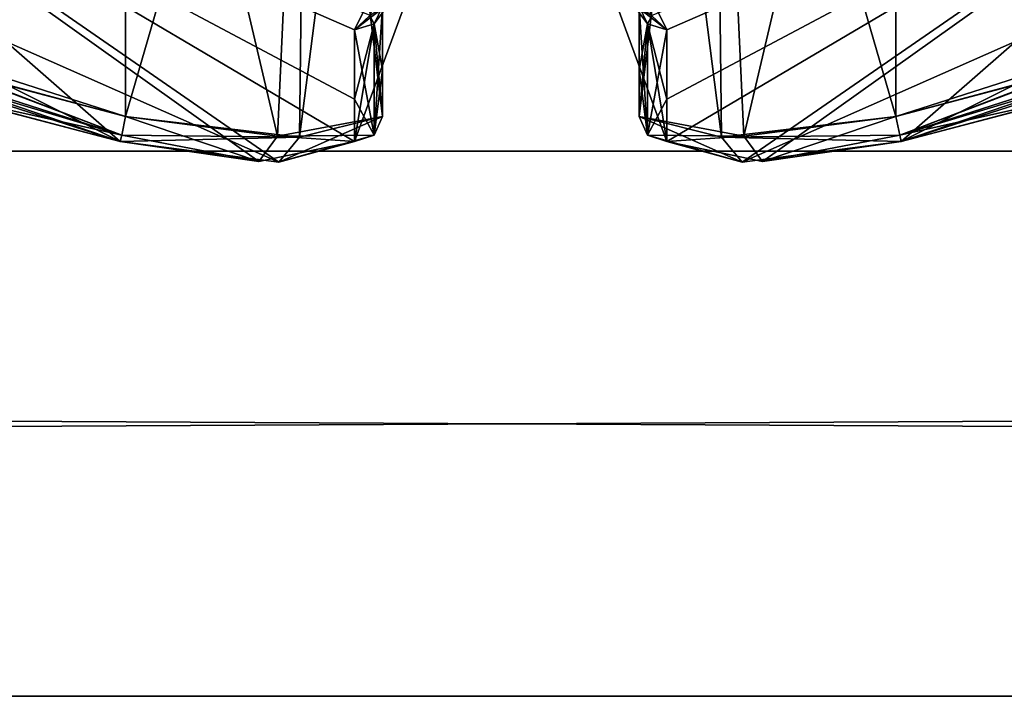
# Model space of a CAD drawing. Extents: x -250 to 250, y -963 to 894.
# Tile 239 of 656: x -1.91 to 1.92, y -824.72 to -822.09. Entities that reach past the tile are written whole.
import ezdxf

# ---------------------------------------------------------------- set-up
doc = ezdxf.new("R2010")
doc.units = 0
doc.header["$LTSCALE"] = 65.185185
for name, color, linetype in [('335', 7, 'CONTINUOUS'), ('340', 7, 'CONTINUOUS'), ('343', 7, 'CONTINUOUS'), ('344', 7, 'CONTINUOUS'), ('347', 7, 'CONTINUOUS'), ('348', 7, 'CONTINUOUS'), ('350', 7, 'CONTINUOUS'), ('352', 7, 'CONTINUOUS'), ('353', 7, 'CONTINUOUS'), ('363', 7, 'CONTINUOUS'), ('365', 7, 'CONTINUOUS'), ('367', 7, 'CONTINUOUS'), ('369', 7, 'CONTINUOUS'), ('379', 7, 'CONTINUOUS'), ('380', 7, 'CONTINUOUS'), ('382', 7, 'CONTINUOUS'), ('383', 7, 'CONTINUOUS'), ('384', 7, 'CONTINUOUS'), ('385', 7, 'CONTINUOUS'), ('389', 7, 'CONTINUOUS'), ('390', 7, 'CONTINUOUS'), ('391', 7, 'CONTINUOUS'), ('392', 7, 'CONTINUOUS'), ('394', 7, 'CONTINUOUS'), ('395', 7, 'CONTINUOUS'), ('396', 7, 'CONTINUOUS'), ('397', 7, 'CONTINUOUS'), ('401', 7, 'CONTINUOUS'), ('402', 7, 'CONTINUOUS'), ('664', 7, 'CONTINUOUS')]:
    doc.layers.add(name, color=color, linetype=linetype)

msp = doc.modelspace()

# ---------------------------------------------------------------- linework, layer by layer
at = {"layer": '335', "color": 7, "linetype": 'CONTINUOUS'}
for points in [[(0, -820.9038, -43.8167), (0.6084, -822.5625, -47.129), (3.4177, -820.9038, -45.2323), (0, -820.9038, -43.8167)], [(0.5497, -822.072, -45.6385), (0.6084, -822.127, -45.7733), (0, -820.9038, -43.8167), (0.5497, -822.072, -45.6385)], [(0.6084, -822.127, -45.7733), (0.6084, -822.5625, -47.129), (0, -820.9038, -43.8167), (0.6084, -822.127, -45.7733)], [(0.6084, -822.127, -51.5267), (0.5476, -822.0712, -51.6635), (3.4177, -820.9038, -52.0677), (0.6084, -822.127, -51.5267)], [(0.6084, -822.5625, -50.171), (0.6083, -822.3968, -50.8011), (3.4177, -820.9038, -52.0677), (0.6084, -822.5625, -50.171)], [(0.6083, -822.3968, -50.8011), (0.6084, -822.127, -51.5267), (3.4177, -820.9038, -52.0677), (0.6083, -822.3968, -50.8011)], [(0.9008, -822.6432, -49.5015), (0.6084, -822.5625, -50.171), (3.4177, -820.9038, -52.0677), (0.9008, -822.6432, -49.5015)], [(0.6084, -822.5625, -47.129), (0.9812, -822.6403, -47.8649), (3.4177, -820.9038, -45.2323), (0.6084, -822.5625, -47.129)], [(1.521, -822.5625, -49.2584), (0.9008, -822.6432, -49.5015), (4.8333, -820.9038, -48.65), (1.521, -822.5625, -49.2584)], [(4.8333, -820.9038, -48.65), (0.9008, -822.6432, -49.5015), (3.4177, -820.9038, -52.0677), (4.8333, -820.9038, -48.65)], [(0.9812, -822.6403, -47.8649), (1.521, -822.5625, -48.0416), (3.4177, -820.9038, -45.2323), (0.9812, -822.6403, -47.8649)], [(2.8767, -822.127, -49.2584), (1.521, -822.5625, -49.2584), (4.8333, -820.9038, -48.65), (2.8767, -822.127, -49.2584)], [(1.521, -822.5625, -48.0416), (2.1559, -822.3953, -48.0418), (3.4177, -820.9038, -45.2323), (1.521, -822.5625, -48.0416)], [(0.6083, -822.3968, -46.4989), (0.6084, -822.5625, -47.129), (0.6084, -822.127, -45.7733), (0.6083, -822.3968, -46.4989)], [(2.1511, -822.3968, -49.2583), (1.521, -822.5625, -49.2584), (2.8767, -822.127, -49.2584), (2.1511, -822.3968, -49.2583)]]:
    msp.add_3dface(points, dxfattribs=at)
at = {"layer": '340', "color": 7, "linetype": 'CONTINUOUS'}
for points in [[(-2.8767, -822.127, -48.0416), (-1.521, -822.5625, -48.0416), (-4.8333, -820.9038, -48.65), (-2.8767, -822.127, -48.0416)], [(-4.8333, -820.9038, -48.65), (-0.9028, -822.6432, -47.8003), (-3.4177, -820.9038, -45.2323), (-4.8333, -820.9038, -48.65)], [(-1.521, -822.5625, -48.0416), (-0.9028, -822.6432, -47.8003), (-4.8333, -820.9038, -48.65), (-1.521, -822.5625, -48.0416)], [(-3.4177, -820.9038, -45.2323), (-0.6084, -822.5625, -47.129), (-0.6083, -822.3968, -46.4989), (-3.4177, -820.9038, -45.2323)], [(-0.9028, -822.6432, -47.8003), (-0.6084, -822.5625, -47.129), (-3.4177, -820.9038, -45.2323), (-0.9028, -822.6432, -47.8003)], [(0, -820.9038, -53.4833), (-0.6084, -822.5625, -50.171), (-3.4177, -820.9038, -52.0677), (0, -820.9038, -53.4833)], [(-0.6084, -822.127, -45.7733), (-3.4177, -820.9038, -45.2323), (-0.6083, -822.3968, -46.4989), (-0.6084, -822.127, -45.7733)], [(-0.5476, -822.0712, -45.6365), (-3.4177, -820.9038, -45.2323), (-0.6084, -822.127, -45.7733), (-0.5476, -822.0712, -45.6365)], [(-0.6084, -822.5625, -50.171), (-0.9812, -822.6403, -49.4351), (-3.4177, -820.9038, -52.0677), (-0.6084, -822.5625, -50.171)], [(-0.9812, -822.6403, -49.4351), (-1.521, -822.5625, -49.2584), (-3.4177, -820.9038, -52.0677), (-0.9812, -822.6403, -49.4351)], [(-1.521, -822.5625, -49.2584), (-2.1559, -822.3953, -49.2582), (-3.4177, -820.9038, -52.0677), (-1.521, -822.5625, -49.2584)], [(-0.6084, -822.127, -51.5267), (0, -820.9038, -53.4833), (-0.5497, -822.072, -51.6615), (-0.6084, -822.127, -51.5267)], [(-0.6084, -822.5625, -50.171), (0, -820.9038, -53.4833), (-0.6084, -822.127, -51.5267), (-0.6084, -822.5625, -50.171)], [(-2.1511, -822.3968, -48.0417), (-1.521, -822.5625, -48.0416), (-2.8767, -822.127, -48.0416), (-2.1511, -822.3968, -48.0417)], [(-0.6083, -822.3968, -50.8011), (-0.6084, -822.5625, -50.171), (-0.6084, -822.127, -51.5267), (-0.6083, -822.3968, -50.8011)]]:
    msp.add_3dface(points, dxfattribs=at)
at = {"layer": '343', "color": 7, "linetype": 'CONTINUOUS'}
for points in [[(-0.5, -820.023, -50.15), (-0.5, -822.4651, -50.15), (-0.5, -822.2833, -50.8292), (-0.5, -820.023, -50.15)], [(-0.5, -822.0356, -51.487), (-0.5, -820.023, -50.15), (-0.5, -822.2833, -50.8292), (-0.5, -822.0356, -51.487)], [(-0.5, -820.023, -47.15), (-0.5, -822.0356, -45.813), (-0.5, -822.4651, -47.15), (-0.5, -820.023, -47.15)], [(-0.5, -822.4651, -47.15), (-0.5, -822.0356, -45.813), (-0.5, -822.2833, -46.4708), (-0.5, -822.4651, -47.15)]]:
    msp.add_3dface(points, dxfattribs=at)
at = {"layer": '344', "color": 7, "linetype": 'CONTINUOUS'}
for points in [[(0.5, -820.023, -47.15), (0.5, -822.4651, -47.15), (0.5, -822.0356, -45.813), (0.5, -820.023, -47.15)], [(0.5, -822.0356, -45.813), (0.5, -822.4651, -47.15), (0.5, -822.2833, -46.4707), (0.5, -822.0356, -45.813)]]:
    msp.add_3dface(points, dxfattribs=at)
at = {"layer": '347', "color": 7, "linetype": 'CONTINUOUS'}
for points in [[(1.5, -820.023, -48.15), (2.837, -822.0356, -48.15), (2.1793, -822.2833, -48.15), (1.5, -820.023, -48.15)], [(1.5, -822.4651, -48.15), (1.5, -820.023, -48.15), (2.1793, -822.2833, -48.15), (1.5, -822.4651, -48.15)]]:
    msp.add_3dface(points, dxfattribs=at)
at = {"layer": '348', "color": 7, "linetype": 'CONTINUOUS'}
for points in [[(1.5, -820.023, -49.15), (1.5, -822.4651, -49.15), (2.837, -822.0356, -49.15), (1.5, -820.023, -49.15)], [(2.837, -822.0356, -49.15), (1.5, -822.4651, -49.15), (2.1793, -822.2833, -49.15), (2.837, -822.0356, -49.15)]]:
    msp.add_3dface(points, dxfattribs=at)
at = {"layer": '350', "color": 7, "linetype": 'CONTINUOUS'}
for points in [[(0.5, -822.4651, -50.15), (0.5, -820.023, -50.15), (0.5, -822.2833, -50.8292), (0.5, -822.4651, -50.15)], [(0.5, -820.023, -50.15), (0.5, -822.0356, -51.487), (0.5, -822.2833, -50.8292), (0.5, -820.023, -50.15)]]:
    msp.add_3dface(points, dxfattribs=at)
at = {"layer": '352', "color": 7, "linetype": 'CONTINUOUS'}
for points in [[(-1.5, -820.023, -49.15), (-2.837, -822.0356, -49.15), (-2.1793, -822.2833, -49.15), (-1.5, -820.023, -49.15)], [(-1.5, -822.4651, -49.15), (-1.5, -820.023, -49.15), (-2.1793, -822.2833, -49.15), (-1.5, -822.4651, -49.15)]]:
    msp.add_3dface(points, dxfattribs=at)
at = {"layer": '353', "color": 7, "linetype": 'CONTINUOUS'}
for points in [[(-1.5, -820.023, -48.15), (-1.5, -822.4651, -48.15), (-2.837, -822.0356, -48.15), (-1.5, -820.023, -48.15)], [(-2.837, -822.0356, -48.15), (-1.5, -822.4651, -48.15), (-2.1793, -822.2833, -48.15), (-2.837, -822.0356, -48.15)]]:
    msp.add_3dface(points, dxfattribs=at)
at = {"layer": '363', "color": 7, "linetype": 'CONTINUOUS'}
for points in [[(0.5, -822.4651, -47.15), (0.5, -820.023, -47.15), (0.7929, -820.023, -47.8571), (0.5, -822.4651, -47.15)], [(0.5, -822.4651, -47.15), (0.7929, -820.023, -47.8571), (0.9085, -822.5418, -47.9563), (0.5, -822.4651, -47.15)], [(0.7929, -820.023, -47.8571), (1.5, -820.023, -48.15), (0.9085, -822.5418, -47.9563), (0.7929, -820.023, -47.8571)], [(1.5, -820.023, -48.15), (1.5, -822.4651, -48.15), (0.9085, -822.5418, -47.9563), (1.5, -820.023, -48.15)]]:
    msp.add_3dface(points, dxfattribs=at)
at = {"layer": '365', "color": 7, "linetype": 'CONTINUOUS'}
for points in [[(0.7929, -820.023, -49.4429), (0.5, -820.023, -50.15), (0.8204, -822.5447, -49.4164), (0.7929, -820.023, -49.4429)], [(0.5, -820.023, -50.15), (0.5, -822.4651, -50.15), (0.8204, -822.5447, -49.4164), (0.5, -820.023, -50.15)], [(1.5, -822.4651, -49.15), (0.7929, -820.023, -49.4429), (0.8204, -822.5447, -49.4164), (1.5, -822.4651, -49.15)], [(1.5, -822.4651, -49.15), (1.5, -820.023, -49.15), (0.7929, -820.023, -49.4429), (1.5, -822.4651, -49.15)]]:
    msp.add_3dface(points, dxfattribs=at)
at = {"layer": '367', "color": 7, "linetype": 'CONTINUOUS'}
for points in [[(-1.5, -820.023, -49.15), (-1.5, -822.4651, -49.15), (-0.9085, -822.5418, -49.3437), (-1.5, -820.023, -49.15)], [(-0.7929, -820.023, -49.4429), (-1.5, -820.023, -49.15), (-0.9085, -822.5418, -49.3437), (-0.7929, -820.023, -49.4429)], [(-0.5, -822.4651, -50.15), (-0.7929, -820.023, -49.4429), (-0.9085, -822.5418, -49.3437), (-0.5, -822.4651, -50.15)], [(-0.5, -822.4651, -50.15), (-0.5, -820.023, -50.15), (-0.7929, -820.023, -49.4429), (-0.5, -822.4651, -50.15)]]:
    msp.add_3dface(points, dxfattribs=at)
at = {"layer": '369', "color": 7, "linetype": 'CONTINUOUS'}
for points in [[(-1.5, -822.4651, -48.15), (-1.5, -820.023, -48.15), (-0.7929, -820.023, -47.8571), (-1.5, -822.4651, -48.15)], [(-1.5, -822.4651, -48.15), (-0.7929, -820.023, -47.8571), (-0.8226, -822.5447, -47.8856), (-1.5, -822.4651, -48.15)], [(-0.5, -820.023, -47.15), (-0.5, -822.4651, -47.15), (-0.8226, -822.5447, -47.8856), (-0.5, -820.023, -47.15)], [(-0.7929, -820.023, -47.8571), (-0.5, -820.023, -47.15), (-0.8226, -822.5447, -47.8856), (-0.7929, -820.023, -47.8571)]]:
    msp.add_3dface(points, dxfattribs=at)
at = {"layer": '379', "color": 7, "linetype": 'CONTINUOUS'}
for points in [[(-0.5, -822.2833, -46.4708), (-0.5, -822.0356, -45.813), (-0.5323, -822.1031, -45.7837), (-0.5, -822.2833, -46.4708)], [(-0.6084, -822.127, -45.7733), (-0.5323, -822.5371, -47.1345), (-0.5323, -822.1031, -45.7837), (-0.6084, -822.127, -45.7733)], [(-0.6084, -822.127, -45.7733), (-0.6083, -822.3968, -46.4989), (-0.5323, -822.5371, -47.1345), (-0.6084, -822.127, -45.7733)], [(-0.5, -822.4651, -47.15), (-0.5, -822.2833, -46.4708), (-0.5323, -822.1031, -45.7837), (-0.5, -822.4651, -47.15)], [(-0.5323, -822.5371, -47.1345), (-0.5, -822.4651, -47.15), (-0.5323, -822.1031, -45.7837), (-0.5323, -822.5371, -47.1345)], [(-0.6083, -822.3968, -46.4989), (-0.6084, -822.5625, -47.129), (-0.5323, -822.5371, -47.1345), (-0.6083, -822.3968, -46.4989)]]:
    msp.add_3dface(points, dxfattribs=at)
at = {"layer": '380', "color": 7, "linetype": 'CONTINUOUS'}
for points in [[(-0.5476, -822.0712, -45.6365), (-0.6084, -822.127, -45.7733), (-0.47, -822.0201, -45.7375), (-0.5476, -822.0712, -45.6365)], [(-0.47, -822.0201, -45.7375), (-0.6084, -822.127, -45.7733), (-0.5323, -822.1031, -45.7837), (-0.47, -822.0201, -45.7375)], [(-0.5, -822.0356, -45.813), (-0.47, -822.0201, -45.7375), (-0.5323, -822.1031, -45.7837), (-0.5, -822.0356, -45.813)]]:
    msp.add_3dface(points, dxfattribs=at)
at = {"layer": '382', "color": 7, "linetype": 'CONTINUOUS'}
for points in [[(0.5497, -822.072, -45.6385), (0.5, -822.0356, -45.813), (0.5323, -822.1031, -45.7837), (0.5497, -822.072, -45.6385)], [(0.6084, -822.127, -45.7733), (0.5497, -822.072, -45.6385), (0.5323, -822.1031, -45.7837), (0.6084, -822.127, -45.7733)]]:
    msp.add_3dface(points, dxfattribs=at)
at = {"layer": '383', "color": 7, "linetype": 'CONTINUOUS'}
for points in [[(0.5, -822.0356, -45.813), (0.5323, -822.5371, -47.1345), (0.5323, -822.1031, -45.7837), (0.5, -822.0356, -45.813)], [(0.5, -822.0356, -45.813), (0.5, -822.2833, -46.4707), (0.5323, -822.5371, -47.1345), (0.5, -822.0356, -45.813)], [(0.6084, -822.5625, -47.129), (0.6083, -822.3968, -46.4989), (0.5323, -822.1031, -45.7837), (0.6084, -822.5625, -47.129)], [(0.5323, -822.5371, -47.1345), (0.6084, -822.5625, -47.129), (0.5323, -822.1031, -45.7837), (0.5323, -822.5371, -47.1345)], [(0.6083, -822.3968, -46.4989), (0.6084, -822.127, -45.7733), (0.5323, -822.1031, -45.7837), (0.6083, -822.3968, -46.4989)], [(0.5, -822.2833, -46.4707), (0.5, -822.4651, -47.15), (0.5323, -822.5371, -47.1345), (0.5, -822.2833, -46.4707)]]:
    msp.add_3dface(points, dxfattribs=at)
at = {"layer": '384', "color": 7, "linetype": 'CONTINUOUS'}
for points in [[(0.5, -822.4651, -47.15), (0.9085, -822.5418, -47.9563), (0.5323, -822.5371, -47.1345), (0.5, -822.4651, -47.15)], [(1.5, -822.4651, -48.15), (0.9812, -822.6403, -47.8649), (0.9085, -822.5418, -47.9563), (1.5, -822.4651, -48.15)], [(0.9812, -822.6403, -47.8649), (1.5, -822.4651, -48.15), (1.5155, -822.5371, -48.1177), (0.9812, -822.6403, -47.8649)], [(0.9085, -822.5418, -47.9563), (0.6084, -822.5625, -47.129), (0.5323, -822.5371, -47.1345), (0.9085, -822.5418, -47.9563)], [(0.9812, -822.6403, -47.8649), (0.6084, -822.5625, -47.129), (0.9085, -822.5418, -47.9563), (0.9812, -822.6403, -47.8649)], [(1.521, -822.5625, -48.0416), (0.9812, -822.6403, -47.8649), (1.5155, -822.5371, -48.1177), (1.521, -822.5625, -48.0416)]]:
    msp.add_3dface(points, dxfattribs=at)
at = {"layer": '385', "color": 7, "linetype": 'CONTINUOUS'}
for points in [[(1.5, -822.4651, -48.15), (2.1793, -822.2833, -48.15), (2.8663, -822.1031, -48.1177), (1.5, -822.4651, -48.15)], [(1.5, -822.4651, -48.15), (2.8663, -822.1031, -48.1177), (1.5155, -822.5371, -48.1177), (1.5, -822.4651, -48.15)], [(2.8663, -822.1031, -48.1177), (2.8767, -822.127, -48.0416), (1.5155, -822.5371, -48.1177), (2.8663, -822.1031, -48.1177)], [(2.8767, -822.127, -48.0416), (2.1559, -822.3953, -48.0418), (1.5155, -822.5371, -48.1177), (2.8767, -822.127, -48.0416)], [(2.1559, -822.3953, -48.0418), (1.521, -822.5625, -48.0416), (1.5155, -822.5371, -48.1177), (2.1559, -822.3953, -48.0418)]]:
    msp.add_3dface(points, dxfattribs=at)
at = {"layer": '389', "color": 7, "linetype": 'CONTINUOUS'}
for points in [[(2.837, -822.0356, -49.15), (1.5155, -822.5371, -49.1823), (2.8663, -822.1031, -49.1823), (2.837, -822.0356, -49.15)], [(2.837, -822.0356, -49.15), (2.1793, -822.2833, -49.15), (1.5155, -822.5371, -49.1823), (2.837, -822.0356, -49.15)], [(1.5155, -822.5371, -49.1823), (1.521, -822.5625, -49.2584), (2.8663, -822.1031, -49.1823), (1.5155, -822.5371, -49.1823)], [(1.521, -822.5625, -49.2584), (2.1511, -822.3968, -49.2583), (2.8663, -822.1031, -49.1823), (1.521, -822.5625, -49.2584)], [(2.1793, -822.2833, -49.15), (1.5, -822.4651, -49.15), (1.5155, -822.5371, -49.1823), (2.1793, -822.2833, -49.15)]]:
    msp.add_3dface(points, dxfattribs=at)
at = {"layer": '390', "color": 7, "linetype": 'CONTINUOUS'}
for points in [[(0.9008, -822.6432, -49.5015), (0.5, -822.4651, -50.15), (0.5323, -822.5371, -50.1655), (0.9008, -822.6432, -49.5015)], [(0.5, -822.4651, -50.15), (0.9008, -822.6432, -49.5015), (0.8204, -822.5447, -49.4164), (0.5, -822.4651, -50.15)], [(1.5, -822.4651, -49.15), (0.8204, -822.5447, -49.4164), (1.5155, -822.5371, -49.1823), (1.5, -822.4651, -49.15)], [(0.6084, -822.5625, -50.171), (0.9008, -822.6432, -49.5015), (0.5323, -822.5371, -50.1655), (0.6084, -822.5625, -50.171)], [(0.8204, -822.5447, -49.4164), (1.521, -822.5625, -49.2584), (1.5155, -822.5371, -49.1823), (0.8204, -822.5447, -49.4164)], [(0.9008, -822.6432, -49.5015), (1.521, -822.5625, -49.2584), (0.8204, -822.5447, -49.4164), (0.9008, -822.6432, -49.5015)]]:
    msp.add_3dface(points, dxfattribs=at)
at = {"layer": '391', "color": 7, "linetype": 'CONTINUOUS'}
for points in [[(0.5, -822.2833, -50.8292), (0.5, -822.0356, -51.487), (0.5323, -822.1031, -51.5163), (0.5, -822.2833, -50.8292)], [(0.5, -822.4651, -50.15), (0.5323, -822.1031, -51.5163), (0.5323, -822.5371, -50.1655), (0.5, -822.4651, -50.15)], [(0.5, -822.4651, -50.15), (0.5, -822.2833, -50.8292), (0.5323, -822.1031, -51.5163), (0.5, -822.4651, -50.15)], [(0.5323, -822.1031, -51.5163), (0.6084, -822.127, -51.5267), (0.5323, -822.5371, -50.1655), (0.5323, -822.1031, -51.5163)], [(0.6084, -822.127, -51.5267), (0.6083, -822.3968, -50.8011), (0.5323, -822.5371, -50.1655), (0.6084, -822.127, -51.5267)], [(0.6083, -822.3968, -50.8011), (0.6084, -822.5625, -50.171), (0.5323, -822.5371, -50.1655), (0.6083, -822.3968, -50.8011)]]:
    msp.add_3dface(points, dxfattribs=at)
at = {"layer": '392', "color": 7, "linetype": 'CONTINUOUS'}
for points in [[(0.5, -822.0356, -51.487), (0.47, -822.0201, -51.5625), (0.5323, -822.1031, -51.5163), (0.5, -822.0356, -51.487)], [(0.47, -822.0201, -51.5625), (0.6084, -822.127, -51.5267), (0.5323, -822.1031, -51.5163), (0.47, -822.0201, -51.5625)], [(0.5476, -822.0712, -51.6635), (0.6084, -822.127, -51.5267), (0.47, -822.0201, -51.5625), (0.5476, -822.0712, -51.6635)]]:
    msp.add_3dface(points, dxfattribs=at)
at = {"layer": '394', "color": 7, "linetype": 'CONTINUOUS'}
for points in [[(-0.5497, -822.072, -51.6615), (-0.5, -822.0356, -51.487), (-0.5323, -822.1031, -51.5163), (-0.5497, -822.072, -51.6615)], [(-0.6084, -822.127, -51.5267), (-0.5497, -822.072, -51.6615), (-0.5323, -822.1031, -51.5163), (-0.6084, -822.127, -51.5267)]]:
    msp.add_3dface(points, dxfattribs=at)
at = {"layer": '395', "color": 7, "linetype": 'CONTINUOUS'}
for points in [[(-0.5, -822.0356, -51.487), (-0.5323, -822.5371, -50.1655), (-0.5323, -822.1031, -51.5163), (-0.5, -822.0356, -51.487)], [(-0.5, -822.0356, -51.487), (-0.5, -822.2833, -50.8292), (-0.5323, -822.5371, -50.1655), (-0.5, -822.0356, -51.487)], [(-0.6083, -822.3968, -50.8011), (-0.6084, -822.127, -51.5267), (-0.5323, -822.1031, -51.5163), (-0.6083, -822.3968, -50.8011)], [(-0.5323, -822.5371, -50.1655), (-0.6084, -822.5625, -50.171), (-0.5323, -822.1031, -51.5163), (-0.5323, -822.5371, -50.1655)], [(-0.6084, -822.5625, -50.171), (-0.6083, -822.3968, -50.8011), (-0.5323, -822.1031, -51.5163), (-0.6084, -822.5625, -50.171)], [(-0.5, -822.2833, -50.8292), (-0.5, -822.4651, -50.15), (-0.5323, -822.5371, -50.1655), (-0.5, -822.2833, -50.8292)]]:
    msp.add_3dface(points, dxfattribs=at)
at = {"layer": '396', "color": 7, "linetype": 'CONTINUOUS'}
for points in [[(-0.9812, -822.6403, -49.4351), (-1.5, -822.4651, -49.15), (-1.5155, -822.5371, -49.1823), (-0.9812, -822.6403, -49.4351)], [(-1.5, -822.4651, -49.15), (-0.9812, -822.6403, -49.4351), (-0.9085, -822.5418, -49.3437), (-1.5, -822.4651, -49.15)], [(-0.5, -822.4651, -50.15), (-0.9085, -822.5418, -49.3437), (-0.5323, -822.5371, -50.1655), (-0.5, -822.4651, -50.15)], [(-1.521, -822.5625, -49.2584), (-0.9812, -822.6403, -49.4351), (-1.5155, -822.5371, -49.1823), (-1.521, -822.5625, -49.2584)], [(-0.9812, -822.6403, -49.4351), (-0.6084, -822.5625, -50.171), (-0.9085, -822.5418, -49.3437), (-0.9812, -822.6403, -49.4351)], [(-0.9085, -822.5418, -49.3437), (-0.6084, -822.5625, -50.171), (-0.5323, -822.5371, -50.1655), (-0.9085, -822.5418, -49.3437)]]:
    msp.add_3dface(points, dxfattribs=at)
at = {"layer": '397', "color": 7, "linetype": 'CONTINUOUS'}
for points in [[(-2.8663, -822.1031, -49.1823), (-2.8767, -822.127, -49.2584), (-1.5155, -822.5371, -49.1823), (-2.8663, -822.1031, -49.1823)], [(-2.8767, -822.127, -49.2584), (-2.1559, -822.3953, -49.2582), (-1.5155, -822.5371, -49.1823), (-2.8767, -822.127, -49.2584)], [(-1.5, -822.4651, -49.15), (-2.8663, -822.1031, -49.1823), (-1.5155, -822.5371, -49.1823), (-1.5, -822.4651, -49.15)], [(-1.5, -822.4651, -49.15), (-2.1793, -822.2833, -49.15), (-2.8663, -822.1031, -49.1823), (-1.5, -822.4651, -49.15)], [(-2.1559, -822.3953, -49.2582), (-1.521, -822.5625, -49.2584), (-1.5155, -822.5371, -49.1823), (-2.1559, -822.3953, -49.2582)]]:
    msp.add_3dface(points, dxfattribs=at)
at = {"layer": '401', "color": 7, "linetype": 'CONTINUOUS'}
for points in [[(-2.837, -822.0356, -48.15), (-1.5155, -822.5371, -48.1177), (-2.8663, -822.1031, -48.1177), (-2.837, -822.0356, -48.15)], [(-2.837, -822.0356, -48.15), (-2.1793, -822.2833, -48.15), (-1.5155, -822.5371, -48.1177), (-2.837, -822.0356, -48.15)], [(-1.521, -822.5625, -48.0416), (-2.1511, -822.3968, -48.0417), (-2.8663, -822.1031, -48.1177), (-1.521, -822.5625, -48.0416)], [(-1.5155, -822.5371, -48.1177), (-1.521, -822.5625, -48.0416), (-2.8663, -822.1031, -48.1177), (-1.5155, -822.5371, -48.1177)], [(-2.1793, -822.2833, -48.15), (-1.5, -822.4651, -48.15), (-1.5155, -822.5371, -48.1177), (-2.1793, -822.2833, -48.15)]]:
    msp.add_3dface(points, dxfattribs=at)
at = {"layer": '402', "color": 7, "linetype": 'CONTINUOUS'}
for points in [[(-1.5, -822.4651, -48.15), (-0.8226, -822.5447, -47.8856), (-1.5155, -822.5371, -48.1177), (-1.5, -822.4651, -48.15)], [(-0.5, -822.4651, -47.15), (-0.9028, -822.6432, -47.8003), (-0.8226, -822.5447, -47.8856), (-0.5, -822.4651, -47.15)], [(-0.9028, -822.6432, -47.8003), (-0.5, -822.4651, -47.15), (-0.5323, -822.5371, -47.1345), (-0.9028, -822.6432, -47.8003)], [(-0.8226, -822.5447, -47.8856), (-1.521, -822.5625, -48.0416), (-1.5155, -822.5371, -48.1177), (-0.8226, -822.5447, -47.8856)], [(-0.9028, -822.6432, -47.8003), (-1.521, -822.5625, -48.0416), (-0.8226, -822.5447, -47.8856), (-0.9028, -822.6432, -47.8003)], [(-0.6084, -822.5625, -47.129), (-0.9028, -822.6432, -47.8003), (-0.5323, -822.5371, -47.1345), (-0.6084, -822.5625, -47.129)]]:
    msp.add_3dface(points, dxfattribs=at)
at = {"layer": '664', "color": 7, "linetype": 'CONTINUOUS'}
for points in [[(210, -818.7727, 9.9107), (-210, -818.7727, 9.9107), (-210, -822.6001, 6.8585), (210, -818.7727, 9.9107)], [(210, -818.7727, -9.9107), (210, -822.6001, -6.8584), (-210, -818.7727, -9.9107), (210, -818.7727, -9.9107)], [(210, -822.6001, -6.8584), (-210, -822.6001, -6.8584), (-210, -818.7727, -9.9107), (210, -822.6001, -6.8584)], [(210, -822.6001, 6.8585), (210, -818.7727, 9.9107), (-210, -822.6001, 6.8585), (210, -822.6001, 6.8585)], [(210, -822.6001, -6.8584), (210, -824.7242, -2.4478), (-210, -822.6001, -6.8584), (210, -822.6001, -6.8584)], [(210, -824.7242, -2.4478), (-210, -824.7242, -2.4478), (-210, -822.6001, -6.8584), (210, -824.7242, -2.4478)], [(210, -822.6001, 6.8585), (-210, -822.6001, 6.8585), (-210, -824.7242, 2.4479), (210, -822.6001, 6.8585)], [(210, -824.7242, 2.4479), (210, -822.6001, 6.8585), (-210, -824.7242, 2.4479), (210, -824.7242, 2.4479)], [(210, -824.7242, -2.4478), (210, -824.7242, 2.4479), (-210, -824.7242, -2.4478), (210, -824.7242, -2.4478)], [(210, -824.7242, 2.4479), (-210, -824.7242, 2.4479), (-210, -824.7242, -2.4478), (210, -824.7242, 2.4479)]]:
    msp.add_3dface(points, dxfattribs=at)

doc.saveas('drawing.dxf')
